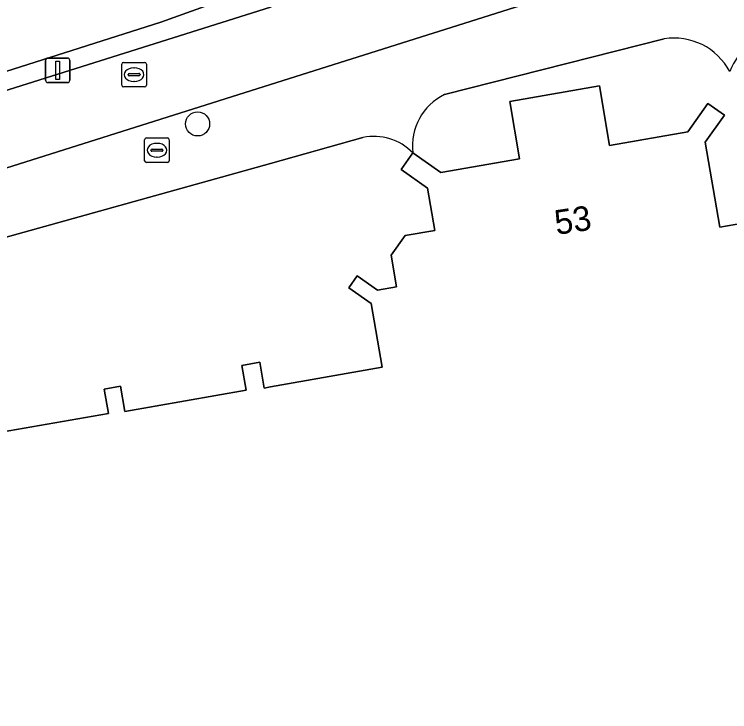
# Model space of a CAD drawing. Extents: x 161881 to 162523, y 381678 to 382381.
# Drawn here: x 161989.59 to 162018.67, y 382320.54 to 382348.87 of the extents above; entities that cross this region are included whole.
import ezdxf

# ---------------------------------------------------------------- set-up
doc = ezdxf.new("R2010")
doc.units = 0
for name, color, linetype in [('IMGEO_Berm_open', 7, 'Continuous'), ('IMGEO_Boom', 7, 'Continuous'), ('IMGEO_Brandkraan', 7, 'Continuous'), ('IMGEO_Erf', 7, 'Continuous'), ('IMGEO_Fietspad_open', 7, 'Continuous'), ('IMGEO_Lichtmast', 7, 'Continuous'), ('IMGEO_Pand', 7, 'Continuous'), ('IMGEO_Pand_nummerreeks', 7, 'Continuous'), ('IMGEO_Rijbaan_lokaal_gesloten', 7, 'Continuous'), ('IMGEO_Rioolput', 7, 'Continuous'), ('IMGEO_Voetpad_open', 7, 'Continuous')]:
    doc.layers.add(name, color=color, linetype=linetype)

msp = doc.modelspace()

# ---------------------------------------------------------------- linework, layer by layer
at = {"layer": 'IMGEO_Berm_open'}
msp.add_lwpolyline([(162009.839, 382354.536), (162002.543, 382351.186), (162000.258, 382350.255), (162000, 382350.162), (161995.55, 382348.55), (161983.822, 382344.825), (161968.036, 382339.881), (161949.35, 382334.014), (161948.083, 382333.626), (161948.301, 382332.881), (162000, 382349.16)], dxfattribs=at)
at = {"layer": 'IMGEO_Boom'}
msp.add_circle((161997.043, 382344.417), 0.489, dxfattribs=at)
at = {"layer": 'IMGEO_Brandkraan'}
for p, q in [((161994.964, 382343.849), (161995.816, 382343.849)), ((161994.889, 382342.923), (161994.889, 382343.775)), ((161995.377, 382343.629), (161995.402, 382343.629)), ((161995.89, 382343.775), (161995.89, 382342.923)), ((161995.148, 382343.343), (161995.148, 382343.355)), ((161995.586, 382343.306), (161995.188, 382343.306)), ((161995.191, 382343.392), (161995.589, 382343.392)), ((161995.632, 382343.355), (161995.632, 382343.343)), ((161995.4, 382343.069), (161995.375, 382343.069)), ((161995.816, 382342.849), (161994.964, 382342.849))]:
    msp.add_line(p, q, dxfattribs=at)
for points in [[(161994.964, 382343.849), (161995.816, 382343.849)], [(161994.889, 382342.923), (161994.889, 382343.775)], [(161995.89, 382343.775), (161995.89, 382342.923)], [(161995.816, 382342.849), (161994.964, 382342.849)]]:
    msp.add_lwpolyline(points, dxfattribs=at)
for centre, radius, start, end in [((161994.966, 382343.773), 0.0765, 91.552, 178.448), ((161994.966, 382343.773), 0.0765, 91.552, 178.448), ((161995.814, 382343.773), 0.0765, 1.552, 88.448), ((161995.814, 382343.773), 0.0765, 1.552, 88.448), ((161995.188, 382343.352), 0.0403, 85.8775, 175.7526), ((161995.185, 382343.342), 0.0366, 178.938, 274.7102), ((161995.589, 382343.349), 0.043, 264.8664, 352.4533), ((161995.593, 382343.354), 0.0386, 1.7309, 96.639), ((161994.966, 382342.925), 0.0765, 181.552, 268.448), ((161994.966, 382342.925), 0.0765, 181.552, 268.448), ((161995.814, 382342.925), 0.0765, 271.552, 358.448), ((161995.814, 382342.925), 0.0765, 271.552, 358.448)]:
    msp.add_arc(centre, radius, start, end, dxfattribs=at)
for centre, major_axis, ratio, start_param, end_param in [((161995.376, 382343.349), (-0.387, 0.002), 0.722429, 4.712389, 7.853982), ((161995.401, 382343.349), (-0.39, 0.002), 0.717154, 1.570796, 4.712389)]:
    msp.add_ellipse(centre, major_axis=major_axis, ratio=ratio, start_param=start_param, end_param=end_param, dxfattribs=at)
at = {"layer": 'IMGEO_Erf'}
for points in [[(162016.006, 382347.869), (162007.083, 382345.61)], [(162005.786, 382343.247), (162006.925, 382342.444), (162010.133, 382343), (162009.729, 382345.333), (162013.372, 382345.964), (162013.791, 382343.547), (162016.975, 382344.098), (162017.784, 382345.244), (162018.453, 382344.773), (162017.677, 382343.672), (162018.274, 382340.224), (162020.456, 382340.602)], [(162003.763, 382343.866), (162000, 382342.816), (161975.252, 382335.913), (161968.862, 382334.009), (161967.89, 382333.094)], [(161988.415, 382331.784), (161993.416, 382332.658), (161993.244, 382333.642), (161993.913, 382333.759), (161994.091, 382332.741), (161999.01, 382333.6), (161998.834, 382334.607), (161999.568, 382334.735), (161999.751, 382333.689), (162000, 382333.733), (162004.549, 382334.537), (162004.102, 382337.118), (162003.187, 382337.762), (162003.527, 382338.245), (162004.349, 382337.666), (162005.127, 382337.8), (162004.906, 382339.08), (162005.473, 382339.884), (162006.689, 382340.095), (162006.392, 382341.809), (162005.31, 382342.571), (162005.786, 382343.247)]]:
    msp.add_lwpolyline(points, dxfattribs=at)
for centre, radius, start, end in [((162022.452, 382344.873), 4.134, 116.3064, 156.1937), ((162016.421, 382345.365), 2.538, 27.6198, 99.4223), ((162008.094, 382343.518), 2.324, 115.7892, 186.6879), ((162004.213, 382341.722), 2.19, 44.109, 101.8647)]:
    msp.add_arc(centre, radius, start, end, dxfattribs=at)
at = {"layer": 'IMGEO_Fietspad_open'}
for points in [[(161949.541, 382330.086), (161967.462, 382335.743), (162000, 382346.014), (162059.25, 382364.717), (162062.081, 382365.733), (162062.771, 382366.054), (162064.181, 382366.576), (162063.113, 382369.429), (162062.041, 382368.963), (162056.568, 382367.06), (162055.199, 382366.606), (162052.441, 382365.735), (162051.141, 382369.778), (162048.536, 382368.883)], [(162027.739, 382361.762), (162025.143, 382360.709), (162026.187, 382357.463), (162023.497, 382356.557), (162020.907, 382355.724), (162020.455, 382355.563), (162000, 382349.16), (161948.301, 382332.881)]]:
    msp.add_lwpolyline(points, dxfattribs=at)
at = {"layer": 'IMGEO_Lichtmast'}
for p, q in [((161990.959, 382347.094), (161991.749, 382347.094)), ((161991.749, 382347.094), (161990.959, 382347.094)), ((161990.859, 382346.194), (161990.859, 382346.994)), ((161990.859, 382346.994), (161990.859, 382346.194)), ((161991.849, 382346.994), (161991.849, 382346.194)), ((161991.849, 382346.194), (161991.849, 382346.994)), ((161991.749, 382346.094), (161990.959, 382346.094)), ((161990.959, 382346.094), (161991.749, 382346.094))]:
    msp.add_line(p, q, dxfattribs=at)
msp.add_lwpolyline([(161991.279, 382346.969), (161991.429, 382346.969), (161991.429, 382346.219), (161991.279, 382346.219), (161991.279, 382346.969)], dxfattribs=at)
for centre, start, end in [((161990.959, 382346.994), 90, 180), ((161990.959, 382346.994), 90, 180), ((161991.749, 382346.994), 0, 90), ((161991.749, 382346.994), 360, 90), ((161990.959, 382346.194), 180, 270), ((161990.959, 382346.194), 180, 270), ((161991.749, 382346.194), 270, 0), ((161991.749, 382346.194), 270, 0)]:
    msp.add_arc(centre, 0.1, start, end, dxfattribs=at)
at = {"layer": 'IMGEO_Pand'}
msp.add_lwpolyline([(162020.456, 382340.602), (162018.274, 382340.224), (162017.677, 382343.672), (162018.453, 382344.773), (162017.784, 382345.244), (162016.975, 382344.098), (162013.791, 382343.547), (162013.372, 382345.964), (162009.729, 382345.333), (162010.133, 382343), (162006.925, 382342.444), (162005.786, 382343.247), (162005.31, 382342.571), (162006.392, 382341.809), (162006.689, 382340.095), (162005.473, 382339.884), (162004.906, 382339.08), (162005.127, 382337.8), (162004.349, 382337.666), (162003.527, 382338.245), (162003.187, 382337.762), (162004.102, 382337.118), (162004.549, 382334.537), (162000, 382333.733), (161999.751, 382333.689), (161999.568, 382334.735), (161998.834, 382334.607), (161999.01, 382333.6), (161994.091, 382332.741), (161993.913, 382333.759), (161993.244, 382333.642), (161993.416, 382332.658), (161988.415, 382331.784)], dxfattribs=at)
at = {"layer": 'IMGEO_Rijbaan_lokaal_gesloten'}
msp.add_lwpolyline([(161905.629, 382322.906), (161906.534, 382320.543), (161912.615, 382322.448), (161916.696, 382323.75), (161929.353, 382327.726), (161930.531, 382328.104), (161948.083, 382333.626), (161949.35, 382334.014), (161968.036, 382339.881), (161983.822, 382344.825), (161995.55, 382348.55), (162000, 382350.162), (162000.258, 382350.255), (162002.543, 382351.186), (162009.839, 382354.536)], dxfattribs=at)
at = {"layer": 'IMGEO_Rioolput'}
for p, q in [((161993.96, 382345.992), (161993.96, 382346.844)), ((161994.035, 382346.918), (161994.887, 382346.918)), ((161994.961, 382346.844), (161994.961, 382345.992)), ((161994.262, 382346.461), (161994.66, 382346.461)), ((161994.448, 382346.698), (161994.473, 382346.698)), ((161994.219, 382346.412), (161994.219, 382346.424)), ((161994.657, 382346.375), (161994.259, 382346.375)), ((161994.703, 382346.424), (161994.703, 382346.412)), ((161994.887, 382345.918), (161994.035, 382345.918)), ((161994.471, 382346.138), (161994.446, 382346.138))]:
    msp.add_line(p, q, dxfattribs=at)
for points in [[(161993.96, 382345.992), (161993.96, 382346.844)], [(161994.035, 382346.918), (161994.887, 382346.918)], [(161994.961, 382346.844), (161994.961, 382345.992)], [(161994.887, 382345.918), (161994.035, 382345.918)]]:
    msp.add_lwpolyline(points, dxfattribs=at)
for centre, radius, start, end in [((161994.037, 382346.842), 0.0765, 91.552, 178.448), ((161994.037, 382346.842), 0.0765, 91.552, 178.448), ((161994.885, 382346.842), 0.0765, 1.552, 88.448), ((161994.885, 382346.842), 0.0765, 1.552, 88.448), ((161994.259, 382346.421), 0.0403, 85.8775, 175.7526), ((161994.664, 382346.423), 0.0386, 1.7309, 96.639), ((161994.256, 382346.411), 0.0366, 178.938, 274.7102), ((161994.66, 382346.418), 0.043, 264.8664, 352.4533), ((161994.037, 382345.994), 0.0765, 181.552, 268.448), ((161994.037, 382345.994), 0.0765, 181.552, 268.448), ((161994.885, 382345.994), 0.0765, 271.552, 358.448), ((161994.885, 382345.994), 0.0765, 271.552, 358.448)]:
    msp.add_arc(centre, radius, start, end, dxfattribs=at)
for centre, major_axis, ratio, start_param, end_param in [((161994.447, 382346.418), (-0.387, 0.002), 0.722429, 4.712389, 7.853982), ((161994.472, 382346.418), (-0.39, 0.002), 0.717154, 1.570796, 4.712389)]:
    msp.add_ellipse(centre, major_axis=major_axis, ratio=ratio, start_param=start_param, end_param=end_param, dxfattribs=at)
at = {"layer": 'IMGEO_Voetpad_open'}
for points in [[(162071.428, 382369.286), (162069.51, 382368.701), (162064.181, 382366.576), (162062.771, 382366.054), (162062.081, 382365.733), (162059.25, 382364.717), (162000, 382346.014), (161967.462, 382335.743), (161967.89, 382333.094), (161968.862, 382334.009), (161975.252, 382335.913), (162000, 382342.816), (162003.763, 382343.866)], [(162007.083, 382345.61), (162016.006, 382347.869)]]:
    msp.add_lwpolyline(points, dxfattribs=at)
for centre, radius, start, end in [((162022.452, 382344.873), 4.134, 116.3064, 156.1937), ((162016.421, 382345.365), 2.538, 27.6198, 99.4223), ((162008.094, 382343.518), 2.324, 115.7892, 186.6879), ((162004.213, 382341.722), 2.19, 44.109, 101.8647)]:
    msp.add_arc(centre, radius, start, end, dxfattribs=at)

# ---------------------------------------------------------------- texts
at = {"layer": 'IMGEO_Pand_nummerreeks'}
msp.add_text('53', height=1, rotation=8.5027, dxfattribs=at).set_placement((162011.63, 382339.907))

doc.saveas('drawing.dxf')
